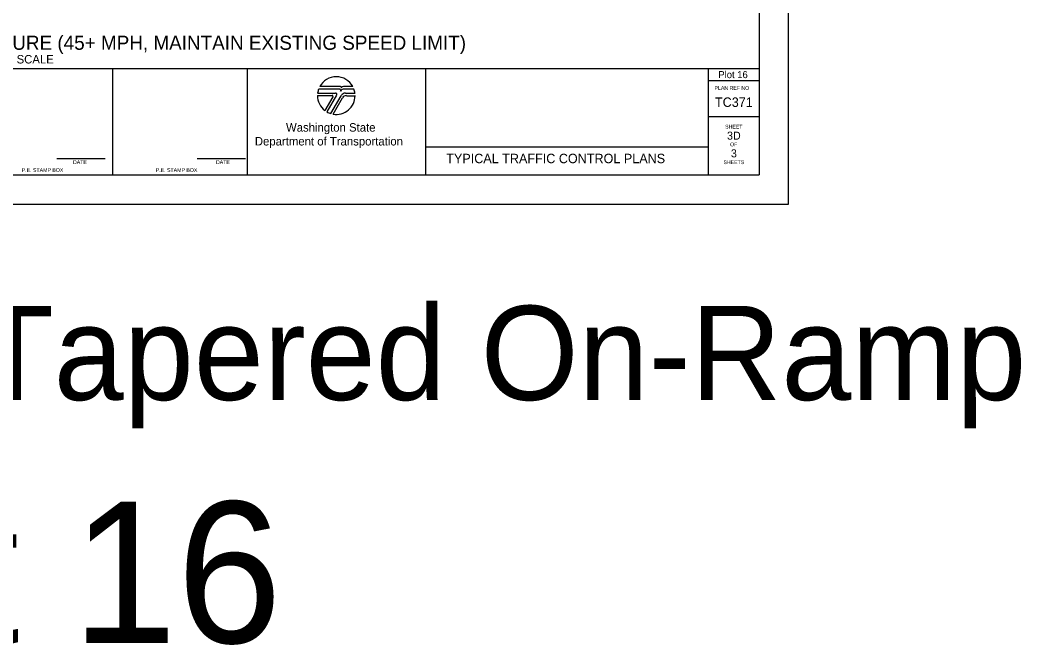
# Model space of a CAD drawing. Extents: x 99958 to 100136, y 99935 to 100013.
# Drawn here: x 100107.9 to 100118.53, y 99965.01 to 99971.64 of the extents above; entities that cross this region are included whole.
import ezdxf

# ---------------------------------------------------------------- set-up
doc = ezdxf.new("R2010")
doc.units = 0
for name, color, linetype in [('SH_DE_DetailHeading1Text', 7, 'Continuous'), ('SH_GI_PlotLimits', 7, 'Continuous'), ('SH_GI_SheetBorder', 7, 'Continuous'), ('SH_GI_SheetLocationText', 7, 'Continuous'), ('SH_GI_SheetTextInCells', 7, 'Continuous'), ('SH_GI_TitleBlockText', 7, 'Continuous'), ('SH_GI_WSDOTLogo', 7, 'Continuous')]:
    doc.layers.add(name, color=color, linetype=linetype)

msp = doc.modelspace()

# ---------------------------------------------------------------- linework, layer by layer
at = {"layer": 'SH_GI_PlotLimits'}
msp.add_lwpolyline([(100099.062, 99969.687), (100116.062, 99969.687), (100116.062, 99980.687), (100099.062, 99980.687)], close=True, dxfattribs=at)
at = {"layer": 'SH_GI_SheetBorder'}
for p, q in [((100115.75, 99980.375), (100115.75, 99970)), ((100100, 99971.126), (100115.75, 99971.126)), ((100108.883, 99970), (100108.883, 99971.126)), ((100110.309, 99971.126), (100110.309, 99970)), ((100112.205, 99971.126), (100112.205, 99970)), ((100115.208, 99971.126), (100115.208, 99970)), ((100115.208, 99971.001), (100115.75, 99971.001)), ((100115.208, 99970.618), (100115.75, 99970.618)), ((100112.205, 99970.295), (100115.208, 99970.295)), ((100108.29, 99970.173), (100108.802, 99970.173)), ((100109.78, 99970.173), (100110.291, 99970.173)), ((100100, 99970), (100115.75, 99970))]:
    msp.add_line(p, q, dxfattribs=at)
at = {"layer": 'SH_GI_WSDOTLogo'}
for p, q in [((100111.057, 99970.84), (100111.215, 99970.84)), ((100111.059, 99970.866), (100111.25, 99970.866)), ((100111.289, 99970.909), (100111.07, 99970.909)), ((100111.303, 99970.935), (100111.081, 99970.935)), ((100111.261, 99970.846), (100111.157, 99970.667)), ((100111.199, 99970.649), (100111.309, 99970.839)), ((100111.433, 99970.935), (100111.335, 99970.935)), ((100111.445, 99970.909), (100111.343, 99970.909)), ((100111.343, 99970.909), (100111.343, 99970.909)), ((100111.356, 99970.866), (100111.456, 99970.866)), ((100111.365, 99970.839), (100111.457, 99970.839)), ((100111.222, 99970.828), (100111.136, 99970.681)), ((100111.224, 99970.643), (100111.324, 99970.816))]:
    msp.add_line(p, q, dxfattribs=at)
for centre, radius, start, end in [((100111.257, 99970.84), 0.2, 28.4787, 151.532), ((100111.257, 99970.84), 0.2, 179.9986, 232.8433), ((100111.257, 99970.84), 0.2, 159.696, 172.5057), ((100111.215, 99970.832), 0.0082, 329.7436, 90), ((100111.257, 99970.84), 0.2, 260.5455, 359.8086), ((100111.25, 99970.853), 0.0131, 329.7683, 90), ((100111.289, 99970.895), 0.0148, 327.8418, 89.9985), ((100111.343, 99970.861), 0.0484, 89.9953, 147.8238), ((100111.303, 99970.926), 0.00903, 329.8742, 90.0033), ((100111.356, 99970.812), 0.0542, 90, 149.9974), ((100111.335, 99970.907), 0.0287, 90.0072, 148.1676), ((100111.365, 99970.792), 0.0476, 90, 150.0543), ((100111.257, 99970.84), 0.2, 7.4943, 20.2941), ((100111.257, 99970.84), 0.2, 239.7929, 253.0448)]:
    msp.add_arc(centre, radius, start, end, dxfattribs=at)

# ---------------------------------------------------------------- texts
at = {"layer": 'SH_DE_DetailHeading1Text'}
for s, height, p in [('4-LANE DIVIDED HIGHWAYS: SINGLE RIGHT LANE CLOSURE (45+ MPH, MAINTAIN EXISTING SPEED LIMIT)', 0.15, (100102.387, 99971.326)), ('NOT TO SCALE', 0.09, (100107.373, 99971.181))]:
    msp.add_text(s, height=height, rotation=360, dxfattribs=at).set_placement(p)
at = {"layer": 'SH_GI_SheetBorder'}
msp.add_text('PLAN REF NO', height=0.04003, dxfattribs=at).set_placement((100115.275, 99970.901))
at = {"layer": 'SH_GI_SheetLocationText'}
for s, height, p in [('Plot 16', 0.075, (100115.316, 99971.025)), ('Right Ramps: Tapered On-Ramp', 1, (100098.967, 99967.607)), ('Plot 16', 1.5, (100104.434, 99965.027))]:
    msp.add_text(s, height=height, dxfattribs=at).set_placement(p)
at = {"layer": 'SH_GI_SheetTextInCells'}
for s, height, p in [('Washington State', 0.09007, (100110.723, 99970.457)), ('SHEET', 0.04, (100115.388, 99970.49)), ('Department of Transportation', 0.09007, (100110.392, 99970.31)), ('OF', 0.04, (100115.441, 99970.301)), ('DATE', 0.04, (100108.46, 99970.114)), ('DATE', 0.04, (100109.979, 99970.114)), ('SHEETS', 0.04, (100115.37, 99970.112)), ('P.E. STAMP BOX', 0.04003, (100107.915, 99970.029)), ('P.E. STAMP BOX', 0.04003, (100109.339, 99970.029))]:
    msp.add_text(s, height=height, dxfattribs=at).set_placement(p)
at = {"layer": 'SH_GI_TitleBlockText'}
for s, height, p in [('TC371', 0.1, (100115.28, 99970.72)), ('3D', 0.085, (100115.408, 99970.372)), ('TYPICAL TRAFFIC CONTROL PLANS', 0.1, (100112.425, 99970.122)), ('3', 0.085, (100115.449, 99970.184))]:
    msp.add_text(s, height=height, dxfattribs=at).set_placement(p)

doc.saveas('drawing.dxf')
